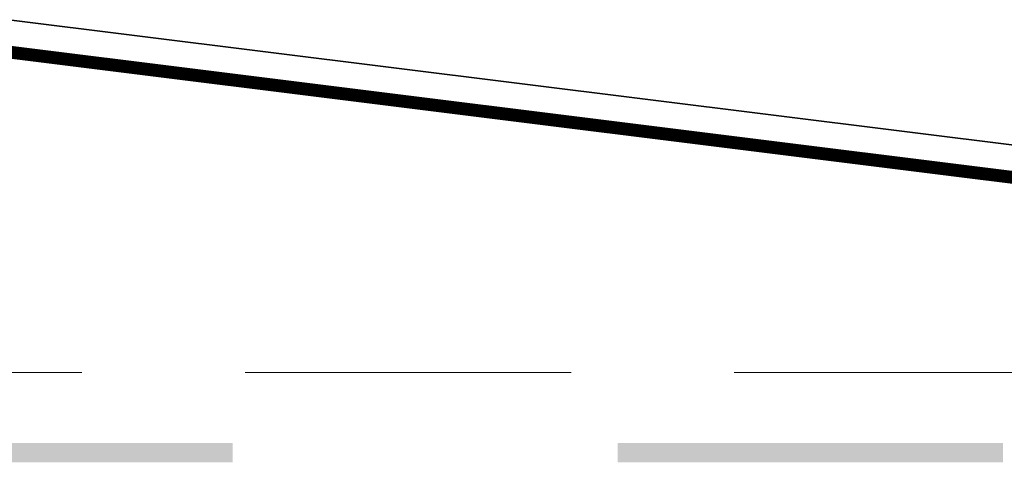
# Model space of a CAD drawing. Header units: metres. Extents: x -699 to 2316, y -1199 to 781.
# Tile 451 of 593: x 946.32 to 953.98, y -283.21 to -279.76. Entities that reach past the tile are written whole.
import ezdxf

# ---------------------------------------------------------------- set-up
doc = ezdxf.new("R2010")
doc.units = ezdxf.units.M
doc.linetypes.add('HIDDENX2', pattern=[19.05, 12.7, -6.35])
doc.linetypes.add('VW-3-3_STREEP', pattern=[6, 3, -3])
for name, color, linetype, lineweight in [('N-WE-VH-KANTVERHARDING-G', 210, 'Continuous', 35), ('N-WE-VW-MARKERING_LANGS_STREEP_33-G', 7, 'VW-3-3_STREEP', 13), ('N-WE-VW-MARKERING_LANGS_STREEP_DOORGETROKKEN-G', 7, 'Continuous', 13)]:
    doc.layers.add(name, color=color, linetype=linetype, lineweight=lineweight)

msp = doc.modelspace()

# ---------------------------------------------------------------- linework, layer by layer
at = {"layer": 'N-WE-VH-KANTVERHARDING-G'}
msp.add_line((946.2318, -279.7615), (968.2318, -282.5115), dxfattribs=at)
at = {"layer": 'N-WE-VH-KANTVERHARDING-G', "color": 8, "linetype": 'HIDDENX2', "lineweight": 5, "ltscale": 0.2}
msp.add_line((894.7318, -282.5115), (968.2318, -282.5115), dxfattribs=at)
at = {"layer": 'N-WE-VW-MARKERING_LANGS_STREEP_33-G', "color": 253, "linetype": 'Continuous'}
for points in [[(944.9747, -283.0615), (947.9747, -283.0615), (944.9747, -283.2115), (947.9747, -283.2115)], [(950.9747, -283.0615), (953.9747, -283.0615), (950.9747, -283.2115), (953.9747, -283.2115)]]:
    msp.add_solid(points, dxfattribs=at)
at = {"layer": 'N-WE-VW-MARKERING_LANGS_STREEP_DOORGETROKKEN-G', "color": 253, "const_width": 0.1}
msp.add_lwpolyline([(936.2318, -280.0115), (946.2163, -280.0115), (965.4224, -282.4122)], dxfattribs=at)

doc.saveas('drawing.dxf')
